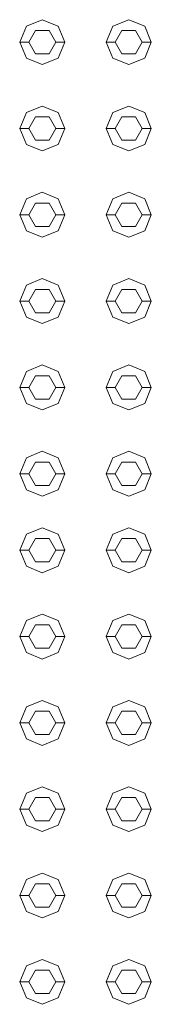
# Model space of a CAD drawing. Header units: millimetres. Extents: x -261 to 187, y -214 to 106.
# Tile 624 of 656: x -212.8544 to -212.7813, y 13.26 to 13.8085. Entities that reach past the tile are written whole.
import ezdxf

# ---------------------------------------------------------------- set-up
doc = ezdxf.new("R2010")
doc.units = ezdxf.units.MM
doc.header["$LTSCALE"] = 0.005
doc.header["$MEASUREMENT"] = 0
doc.layers.add('IFC-Elemento construtivo genérico-Contorno', color=9, linetype='Continuous', lineweight=5)

msp = doc.modelspace()

# ---------------------------------------------------------------- linework, layer by layer
at = {"layer": 'IFC-Elemento construtivo genérico-Contorno', "lineweight": 5}
for p, q in [((-212.85075, 13.80487), (-212.8419, 13.80854)), ((-212.8419, 13.80854), (-212.83304, 13.80487)), ((-212.80266, 13.80487), (-212.79381, 13.80854)), ((-212.79381, 13.80854), (-212.78495, 13.80487)), ((-212.85442, 13.79602), (-212.85075, 13.80487)), ((-212.84941, 13.79602), (-212.84565, 13.80252)), ((-212.84565, 13.80252), (-212.83814, 13.80252)), ((-212.83814, 13.80252), (-212.83438, 13.79602)), ((-212.83304, 13.80487), (-212.82937, 13.79602)), ((-212.80633, 13.79602), (-212.80266, 13.80487)), ((-212.80132, 13.79602), (-212.79756, 13.80252)), ((-212.79756, 13.80252), (-212.79005, 13.80252)), ((-212.79005, 13.80252), (-212.78629, 13.79602)), ((-212.78495, 13.80487), (-212.78128, 13.79602)), ((-212.85442, 13.79602), (-212.84941, 13.79602)), ((-212.85442, 13.79602), (-212.85075, 13.78716)), ((-212.84941, 13.79602), (-212.84565, 13.78951)), ((-212.83814, 13.78951), (-212.83438, 13.79602)), ((-212.83438, 13.79602), (-212.82937, 13.79602)), ((-212.83304, 13.78716), (-212.82937, 13.79602)), ((-212.80633, 13.79602), (-212.80132, 13.79602)), ((-212.80633, 13.79602), (-212.80266, 13.78716)), ((-212.80132, 13.79602), (-212.79756, 13.78951)), ((-212.79005, 13.78951), (-212.78629, 13.79602)), ((-212.78629, 13.79602), (-212.78128, 13.79602)), ((-212.78495, 13.78716), (-212.78128, 13.79602)), ((-212.85075, 13.78716), (-212.8419, 13.78349)), ((-212.84565, 13.78951), (-212.83814, 13.78951)), ((-212.8419, 13.78349), (-212.83304, 13.78716)), ((-212.80266, 13.78716), (-212.79381, 13.78349)), ((-212.79756, 13.78951), (-212.79005, 13.78951)), ((-212.79381, 13.78349), (-212.78495, 13.78716)), ((-212.85075, 13.75678), (-212.8419, 13.76045)), ((-212.8419, 13.76045), (-212.83304, 13.75678)), ((-212.80266, 13.75678), (-212.79381, 13.76045)), ((-212.79381, 13.76045), (-212.78495, 13.75678)), ((-212.85442, 13.74793), (-212.85075, 13.75678)), ((-212.84941, 13.74793), (-212.84565, 13.75443)), ((-212.84565, 13.75443), (-212.83814, 13.75443)), ((-212.83814, 13.75443), (-212.83438, 13.74793)), ((-212.83304, 13.75678), (-212.82937, 13.74793)), ((-212.80633, 13.74793), (-212.80266, 13.75678)), ((-212.80132, 13.74793), (-212.79756, 13.75443)), ((-212.79756, 13.75443), (-212.79005, 13.75443)), ((-212.79005, 13.75443), (-212.78629, 13.74793)), ((-212.78495, 13.75678), (-212.78128, 13.74793)), ((-212.85442, 13.74793), (-212.84941, 13.74793)), ((-212.85442, 13.74793), (-212.85075, 13.73907)), ((-212.84941, 13.74793), (-212.84565, 13.74142)), ((-212.83814, 13.74142), (-212.83438, 13.74793)), ((-212.83438, 13.74793), (-212.82937, 13.74793)), ((-212.83304, 13.73907), (-212.82937, 13.74793)), ((-212.80633, 13.74793), (-212.80132, 13.74793)), ((-212.80633, 13.74793), (-212.80266, 13.73907)), ((-212.80132, 13.74793), (-212.79756, 13.74142)), ((-212.79005, 13.74142), (-212.78629, 13.74793)), ((-212.78629, 13.74793), (-212.78128, 13.74793)), ((-212.78495, 13.73907), (-212.78128, 13.74793)), ((-212.84565, 13.74142), (-212.83814, 13.74142)), ((-212.79756, 13.74142), (-212.79005, 13.74142)), ((-212.85075, 13.73907), (-212.8419, 13.7354)), ((-212.8419, 13.7354), (-212.83304, 13.73907)), ((-212.80266, 13.73907), (-212.79381, 13.7354)), ((-212.79381, 13.7354), (-212.78495, 13.73907)), ((-212.85442, 13.69983), (-212.85075, 13.70869)), ((-212.85075, 13.70869), (-212.8419, 13.71236)), ((-212.8419, 13.71236), (-212.83304, 13.70869)), ((-212.83304, 13.70869), (-212.82937, 13.69983)), ((-212.80633, 13.69983), (-212.80266, 13.70869)), ((-212.80266, 13.70869), (-212.79381, 13.71236)), ((-212.79381, 13.71236), (-212.78495, 13.70869)), ((-212.78495, 13.70869), (-212.78128, 13.69983)), ((-212.84941, 13.69983), (-212.84565, 13.70634)), ((-212.84565, 13.70634), (-212.83814, 13.70634)), ((-212.83814, 13.70634), (-212.83438, 13.69983)), ((-212.80132, 13.69983), (-212.79756, 13.70634)), ((-212.79756, 13.70634), (-212.79005, 13.70634)), ((-212.79005, 13.70634), (-212.78629, 13.69983)), ((-212.85442, 13.69983), (-212.84941, 13.69983)), ((-212.85442, 13.69983), (-212.85075, 13.69098)), ((-212.84941, 13.69983), (-212.84565, 13.69333)), ((-212.83814, 13.69333), (-212.83438, 13.69983)), ((-212.83438, 13.69983), (-212.82937, 13.69983)), ((-212.83304, 13.69098), (-212.82937, 13.69983)), ((-212.80633, 13.69983), (-212.80132, 13.69983)), ((-212.80633, 13.69983), (-212.80266, 13.69098)), ((-212.80132, 13.69983), (-212.79756, 13.69333)), ((-212.79005, 13.69333), (-212.78629, 13.69983)), ((-212.78629, 13.69983), (-212.78128, 13.69983)), ((-212.78495, 13.69098), (-212.78128, 13.69983)), ((-212.84565, 13.69333), (-212.83814, 13.69333)), ((-212.79756, 13.69333), (-212.79005, 13.69333)), ((-212.85075, 13.69098), (-212.8419, 13.68731)), ((-212.8419, 13.68731), (-212.83304, 13.69098)), ((-212.80266, 13.69098), (-212.79381, 13.68731)), ((-212.79381, 13.68731), (-212.78495, 13.69098)), ((-212.85075, 13.6606), (-212.8419, 13.66427)), ((-212.8419, 13.66427), (-212.83304, 13.6606)), ((-212.80266, 13.6606), (-212.79381, 13.66427)), ((-212.79381, 13.66427), (-212.78495, 13.6606)), ((-212.85442, 13.65174), (-212.85075, 13.6606)), ((-212.83304, 13.6606), (-212.82937, 13.65174)), ((-212.80633, 13.65174), (-212.80266, 13.6606)), ((-212.78495, 13.6606), (-212.78128, 13.65174)), ((-212.84941, 13.65174), (-212.84565, 13.65825)), ((-212.84565, 13.65825), (-212.83814, 13.65825)), ((-212.83814, 13.65825), (-212.83438, 13.65174)), ((-212.80132, 13.65174), (-212.79756, 13.65825)), ((-212.79756, 13.65825), (-212.79005, 13.65825)), ((-212.79005, 13.65825), (-212.78629, 13.65174)), ((-212.85442, 13.65174), (-212.84941, 13.65174)), ((-212.85442, 13.65174), (-212.85075, 13.64289)), ((-212.84941, 13.65174), (-212.84565, 13.64524)), ((-212.83814, 13.64524), (-212.83438, 13.65174)), ((-212.83438, 13.65174), (-212.82937, 13.65174)), ((-212.83304, 13.64289), (-212.82937, 13.65174)), ((-212.80633, 13.65174), (-212.80132, 13.65174)), ((-212.80633, 13.65174), (-212.80266, 13.64289)), ((-212.80132, 13.65174), (-212.79756, 13.64524)), ((-212.79005, 13.64524), (-212.78629, 13.65174)), ((-212.78629, 13.65174), (-212.78128, 13.65174)), ((-212.78495, 13.64289), (-212.78128, 13.65174)), ((-212.85075, 13.64289), (-212.8419, 13.63922)), ((-212.84565, 13.64524), (-212.83814, 13.64524)), ((-212.8419, 13.63922), (-212.83304, 13.64289)), ((-212.80266, 13.64289), (-212.79381, 13.63922)), ((-212.79756, 13.64524), (-212.79005, 13.64524)), ((-212.79381, 13.63922), (-212.78495, 13.64289)), ((-212.85075, 13.61251), (-212.8419, 13.61618)), ((-212.8419, 13.61618), (-212.83304, 13.61251)), ((-212.80266, 13.61251), (-212.79381, 13.61618)), ((-212.79381, 13.61618), (-212.78495, 13.61251)), ((-212.85442, 13.60365), (-212.85075, 13.61251)), ((-212.84941, 13.60365), (-212.84565, 13.61016)), ((-212.84565, 13.61016), (-212.83814, 13.61016)), ((-212.83814, 13.61016), (-212.83438, 13.60365)), ((-212.83304, 13.61251), (-212.82937, 13.60365)), ((-212.80633, 13.60365), (-212.80266, 13.61251)), ((-212.80132, 13.60365), (-212.79756, 13.61016)), ((-212.79756, 13.61016), (-212.79005, 13.61016)), ((-212.79005, 13.61016), (-212.78629, 13.60365)), ((-212.78495, 13.61251), (-212.78128, 13.60365)), ((-212.85442, 13.60365), (-212.84941, 13.60365)), ((-212.85442, 13.60365), (-212.85075, 13.59479)), ((-212.84941, 13.60365), (-212.84565, 13.59714)), ((-212.83814, 13.59714), (-212.83438, 13.60365)), ((-212.83438, 13.60365), (-212.82937, 13.60365)), ((-212.83304, 13.59479), (-212.82937, 13.60365)), ((-212.80633, 13.60365), (-212.80132, 13.60365)), ((-212.80633, 13.60365), (-212.80266, 13.59479)), ((-212.80132, 13.60365), (-212.79756, 13.59714)), ((-212.79005, 13.59714), (-212.78629, 13.60365)), ((-212.78629, 13.60365), (-212.78128, 13.60365)), ((-212.78495, 13.59479), (-212.78128, 13.60365)), ((-212.85075, 13.59479), (-212.8419, 13.59113)), ((-212.84565, 13.59714), (-212.83814, 13.59714)), ((-212.8419, 13.59113), (-212.83304, 13.59479)), ((-212.80266, 13.59479), (-212.79381, 13.59113)), ((-212.79756, 13.59714), (-212.79005, 13.59714)), ((-212.79381, 13.59113), (-212.78495, 13.59479)), ((-212.85075, 13.56441), (-212.8419, 13.56808)), ((-212.8419, 13.56808), (-212.83304, 13.56441)), ((-212.80266, 13.56441), (-212.79381, 13.56808)), ((-212.79381, 13.56808), (-212.78495, 13.56441)), ((-212.85442, 13.55556), (-212.85075, 13.56441)), ((-212.84941, 13.55556), (-212.84565, 13.56207)), ((-212.84565, 13.56207), (-212.83814, 13.56207)), ((-212.83814, 13.56207), (-212.83438, 13.55556)), ((-212.83304, 13.56441), (-212.82937, 13.55556)), ((-212.80633, 13.55556), (-212.80266, 13.56441)), ((-212.80132, 13.55556), (-212.79756, 13.56207)), ((-212.79756, 13.56207), (-212.79005, 13.56207)), ((-212.79005, 13.56207), (-212.78629, 13.55556)), ((-212.78495, 13.56441), (-212.78128, 13.55556)), ((-212.85442, 13.55556), (-212.84941, 13.55556)), ((-212.85442, 13.55556), (-212.85075, 13.5467)), ((-212.84941, 13.55556), (-212.84565, 13.54905)), ((-212.83814, 13.54905), (-212.83438, 13.55556)), ((-212.83438, 13.55556), (-212.82937, 13.55556)), ((-212.83304, 13.5467), (-212.82937, 13.55556)), ((-212.80633, 13.55556), (-212.80132, 13.55556)), ((-212.80633, 13.55556), (-212.80266, 13.5467)), ((-212.80132, 13.55556), (-212.79756, 13.54905)), ((-212.79005, 13.54905), (-212.78629, 13.55556)), ((-212.78629, 13.55556), (-212.78128, 13.55556)), ((-212.78495, 13.5467), (-212.78128, 13.55556)), ((-212.84565, 13.54905), (-212.83814, 13.54905)), ((-212.79756, 13.54905), (-212.79005, 13.54905)), ((-212.85075, 13.5467), (-212.8419, 13.54304)), ((-212.8419, 13.54304), (-212.83304, 13.5467)), ((-212.80266, 13.5467), (-212.79381, 13.54304)), ((-212.79381, 13.54304), (-212.78495, 13.5467)), ((-212.85442, 13.51298), (-212.85075, 13.52183)), ((-212.85075, 13.52183), (-212.8419, 13.5255)), ((-212.8419, 13.5255), (-212.83304, 13.52183)), ((-212.83304, 13.52183), (-212.82937, 13.51298)), ((-212.80633, 13.51298), (-212.80266, 13.52183)), ((-212.80266, 13.52183), (-212.79381, 13.5255)), ((-212.79381, 13.5255), (-212.78495, 13.52183)), ((-212.78495, 13.52183), (-212.78128, 13.51298)), ((-212.84941, 13.51298), (-212.84565, 13.51948)), ((-212.84565, 13.51948), (-212.83814, 13.51948)), ((-212.83814, 13.51948), (-212.83438, 13.51298)), ((-212.80132, 13.51298), (-212.79756, 13.51948)), ((-212.79756, 13.51948), (-212.79005, 13.51948)), ((-212.79005, 13.51948), (-212.78629, 13.51298)), ((-212.85442, 13.51298), (-212.84941, 13.51298)), ((-212.85442, 13.51298), (-212.85075, 13.50412)), ((-212.84941, 13.51298), (-212.84565, 13.50647)), ((-212.83814, 13.50647), (-212.83438, 13.51298)), ((-212.83438, 13.51298), (-212.82937, 13.51298)), ((-212.83304, 13.50412), (-212.82937, 13.51298)), ((-212.80633, 13.51298), (-212.80132, 13.51298)), ((-212.80633, 13.51298), (-212.80266, 13.50412)), ((-212.80132, 13.51298), (-212.79756, 13.50647)), ((-212.79005, 13.50647), (-212.78629, 13.51298)), ((-212.78629, 13.51298), (-212.78128, 13.51298)), ((-212.78495, 13.50412), (-212.78128, 13.51298)), ((-212.84565, 13.50647), (-212.83814, 13.50647)), ((-212.79756, 13.50647), (-212.79005, 13.50647)), ((-212.85075, 13.50412), (-212.8419, 13.50045)), ((-212.8419, 13.50045), (-212.83304, 13.50412)), ((-212.80266, 13.50412), (-212.79381, 13.50045)), ((-212.79381, 13.50045), (-212.78495, 13.50412)), ((-212.85442, 13.46489), (-212.85075, 13.47374)), ((-212.85075, 13.47374), (-212.8419, 13.47741)), ((-212.8419, 13.47741), (-212.83304, 13.47374)), ((-212.83304, 13.47374), (-212.82937, 13.46489)), ((-212.80633, 13.46489), (-212.80266, 13.47374)), ((-212.80266, 13.47374), (-212.79381, 13.47741)), ((-212.79381, 13.47741), (-212.78495, 13.47374)), ((-212.78495, 13.47374), (-212.78128, 13.46489)), ((-212.84941, 13.46489), (-212.84565, 13.47139)), ((-212.84565, 13.47139), (-212.83814, 13.47139)), ((-212.83814, 13.47139), (-212.83438, 13.46489)), ((-212.80132, 13.46489), (-212.79756, 13.47139)), ((-212.79756, 13.47139), (-212.79005, 13.47139)), ((-212.79005, 13.47139), (-212.78629, 13.46489)), ((-212.85442, 13.46489), (-212.84941, 13.46489)), ((-212.85442, 13.46489), (-212.85075, 13.45603)), ((-212.84941, 13.46489), (-212.84565, 13.45838)), ((-212.83814, 13.45838), (-212.83438, 13.46489)), ((-212.83438, 13.46489), (-212.82937, 13.46489)), ((-212.83304, 13.45603), (-212.82937, 13.46489)), ((-212.80633, 13.46489), (-212.80132, 13.46489)), ((-212.80633, 13.46489), (-212.80266, 13.45603)), ((-212.80132, 13.46489), (-212.79756, 13.45838)), ((-212.79005, 13.45838), (-212.78629, 13.46489)), ((-212.78629, 13.46489), (-212.78128, 13.46489)), ((-212.78495, 13.45603), (-212.78128, 13.46489)), ((-212.85075, 13.45603), (-212.8419, 13.45236)), ((-212.84565, 13.45838), (-212.83814, 13.45838)), ((-212.8419, 13.45236), (-212.83304, 13.45603)), ((-212.80266, 13.45603), (-212.79381, 13.45236)), ((-212.79756, 13.45838), (-212.79005, 13.45838)), ((-212.79381, 13.45236), (-212.78495, 13.45603)), ((-212.85075, 13.42565), (-212.8419, 13.42932)), ((-212.8419, 13.42932), (-212.83304, 13.42565)), ((-212.80266, 13.42565), (-212.79381, 13.42932)), ((-212.79381, 13.42932), (-212.78495, 13.42565)), ((-212.85442, 13.41679), (-212.85075, 13.42565)), ((-212.84941, 13.41679), (-212.84565, 13.42331)), ((-212.84565, 13.42331), (-212.83814, 13.42331)), ((-212.83814, 13.42331), (-212.83438, 13.41679)), ((-212.83304, 13.42565), (-212.82937, 13.41679)), ((-212.80633, 13.41679), (-212.80266, 13.42565)), ((-212.80132, 13.41679), (-212.79756, 13.42331)), ((-212.79756, 13.42331), (-212.79005, 13.42331)), ((-212.79005, 13.42331), (-212.78629, 13.41679)), ((-212.78495, 13.42565), (-212.78128, 13.41679)), ((-212.85442, 13.41679), (-212.84941, 13.41679)), ((-212.85442, 13.41679), (-212.85075, 13.40794)), ((-212.84941, 13.41679), (-212.84565, 13.41029)), ((-212.83814, 13.41029), (-212.83438, 13.41679)), ((-212.83438, 13.41679), (-212.82937, 13.41679)), ((-212.83304, 13.40794), (-212.82937, 13.41679)), ((-212.80633, 13.41679), (-212.80132, 13.41679)), ((-212.80633, 13.41679), (-212.80266, 13.40794)), ((-212.80132, 13.41679), (-212.79756, 13.41029)), ((-212.79005, 13.41029), (-212.78629, 13.41679)), ((-212.78629, 13.41679), (-212.78128, 13.41679)), ((-212.78495, 13.40794), (-212.78128, 13.41679)), ((-212.85075, 13.40794), (-212.8419, 13.40427)), ((-212.84565, 13.41029), (-212.83814, 13.41029)), ((-212.8419, 13.40427), (-212.83304, 13.40794)), ((-212.80266, 13.40794), (-212.79381, 13.40427)), ((-212.79756, 13.41029), (-212.79005, 13.41029)), ((-212.79381, 13.40427), (-212.78495, 13.40794)), ((-212.85075, 13.37756), (-212.8419, 13.38123)), ((-212.8419, 13.38123), (-212.83304, 13.37756)), ((-212.80266, 13.37756), (-212.79381, 13.38123)), ((-212.79381, 13.38123), (-212.78495, 13.37756)), ((-212.85442, 13.3687), (-212.85075, 13.37756)), ((-212.84941, 13.3687), (-212.84565, 13.37521)), ((-212.84565, 13.37521), (-212.83814, 13.37521)), ((-212.83814, 13.37521), (-212.83438, 13.3687)), ((-212.83304, 13.37756), (-212.82937, 13.3687)), ((-212.80633, 13.3687), (-212.80266, 13.37756)), ((-212.80132, 13.3687), (-212.79756, 13.37521)), ((-212.79756, 13.37521), (-212.79005, 13.37521)), ((-212.79005, 13.37521), (-212.78629, 13.3687)), ((-212.78495, 13.37756), (-212.78128, 13.3687)), ((-212.85442, 13.3687), (-212.84941, 13.3687)), ((-212.85442, 13.3687), (-212.85075, 13.35985)), ((-212.84941, 13.3687), (-212.84565, 13.3622)), ((-212.83814, 13.3622), (-212.83438, 13.3687)), ((-212.83438, 13.3687), (-212.82937, 13.3687)), ((-212.83304, 13.35985), (-212.82937, 13.3687)), ((-212.80633, 13.3687), (-212.80132, 13.3687)), ((-212.80633, 13.3687), (-212.80266, 13.35985)), ((-212.80132, 13.3687), (-212.79756, 13.3622)), ((-212.79005, 13.3622), (-212.78629, 13.3687)), ((-212.78629, 13.3687), (-212.78128, 13.3687)), ((-212.78495, 13.35985), (-212.78128, 13.3687)), ((-212.85075, 13.35985), (-212.8419, 13.35618)), ((-212.84565, 13.3622), (-212.83814, 13.3622)), ((-212.8419, 13.35618), (-212.83304, 13.35985)), ((-212.80266, 13.35985), (-212.79381, 13.35618)), ((-212.79756, 13.3622), (-212.79005, 13.3622)), ((-212.79381, 13.35618), (-212.78495, 13.35985)), ((-212.85075, 13.32947), (-212.8419, 13.33314)), ((-212.8419, 13.33314), (-212.83304, 13.32947)), ((-212.80266, 13.32947), (-212.79381, 13.33314)), ((-212.79381, 13.33314), (-212.78495, 13.32947)), ((-212.85442, 13.32061), (-212.85075, 13.32947)), ((-212.84941, 13.32061), (-212.84565, 13.32712)), ((-212.84565, 13.32712), (-212.83814, 13.32712)), ((-212.83814, 13.32712), (-212.83438, 13.32061)), ((-212.83304, 13.32947), (-212.82937, 13.32061)), ((-212.80633, 13.32061), (-212.80266, 13.32947)), ((-212.80132, 13.32061), (-212.79756, 13.32712)), ((-212.79756, 13.32712), (-212.79005, 13.32712)), ((-212.79005, 13.32712), (-212.78629, 13.32061)), ((-212.78495, 13.32947), (-212.78128, 13.32061)), ((-212.85442, 13.32061), (-212.84941, 13.32061)), ((-212.85442, 13.32061), (-212.85075, 13.31175)), ((-212.84941, 13.32061), (-212.84565, 13.3141)), ((-212.83814, 13.3141), (-212.83438, 13.32061)), ((-212.83438, 13.32061), (-212.82937, 13.32061)), ((-212.83304, 13.31175), (-212.82937, 13.32061)), ((-212.80633, 13.32061), (-212.80132, 13.32061)), ((-212.80633, 13.32061), (-212.80266, 13.31175)), ((-212.80132, 13.32061), (-212.79756, 13.3141)), ((-212.79005, 13.3141), (-212.78629, 13.32061)), ((-212.78629, 13.32061), (-212.78128, 13.32061)), ((-212.78495, 13.31175), (-212.78128, 13.32061)), ((-212.84565, 13.3141), (-212.83814, 13.3141)), ((-212.79756, 13.3141), (-212.79005, 13.3141)), ((-212.85075, 13.31175), (-212.8419, 13.30809)), ((-212.8419, 13.30809), (-212.83304, 13.31175)), ((-212.80266, 13.31175), (-212.79381, 13.30809)), ((-212.79381, 13.30809), (-212.78495, 13.31175)), ((-212.85442, 13.27252), (-212.85075, 13.28137)), ((-212.85075, 13.28137), (-212.8419, 13.28504)), ((-212.8419, 13.28504), (-212.83304, 13.28137)), ((-212.83304, 13.28137), (-212.82937, 13.27252)), ((-212.80633, 13.27252), (-212.80266, 13.28137)), ((-212.80266, 13.28137), (-212.79381, 13.28504)), ((-212.79381, 13.28504), (-212.78495, 13.28137)), ((-212.78495, 13.28137), (-212.78128, 13.27252)), ((-212.84941, 13.27252), (-212.84565, 13.27903)), ((-212.84565, 13.27903), (-212.83814, 13.27903)), ((-212.83814, 13.27903), (-212.83438, 13.27252)), ((-212.80132, 13.27252), (-212.79756, 13.27903)), ((-212.79756, 13.27903), (-212.79005, 13.27903)), ((-212.79005, 13.27903), (-212.78629, 13.27252)), ((-212.85442, 13.27252), (-212.84941, 13.27252)), ((-212.85442, 13.27252), (-212.85075, 13.26367)), ((-212.84941, 13.27252), (-212.84565, 13.26601)), ((-212.83814, 13.26601), (-212.83438, 13.27252)), ((-212.83438, 13.27252), (-212.82937, 13.27252)), ((-212.83304, 13.26367), (-212.82937, 13.27252)), ((-212.80633, 13.27252), (-212.80132, 13.27252)), ((-212.80633, 13.27252), (-212.80266, 13.26367)), ((-212.80132, 13.27252), (-212.79756, 13.26601)), ((-212.79005, 13.26601), (-212.78629, 13.27252)), ((-212.78629, 13.27252), (-212.78128, 13.27252)), ((-212.78495, 13.26367), (-212.78128, 13.27252)), ((-212.84565, 13.26601), (-212.83814, 13.26601)), ((-212.79756, 13.26601), (-212.79005, 13.26601)), ((-212.85075, 13.26367), (-212.8419, 13.26)), ((-212.8419, 13.26), (-212.83304, 13.26367)), ((-212.80266, 13.26367), (-212.79381, 13.26)), ((-212.79381, 13.26), (-212.78495, 13.26367))]:
    msp.add_line(p, q, dxfattribs=at)

doc.saveas('drawing.dxf')
